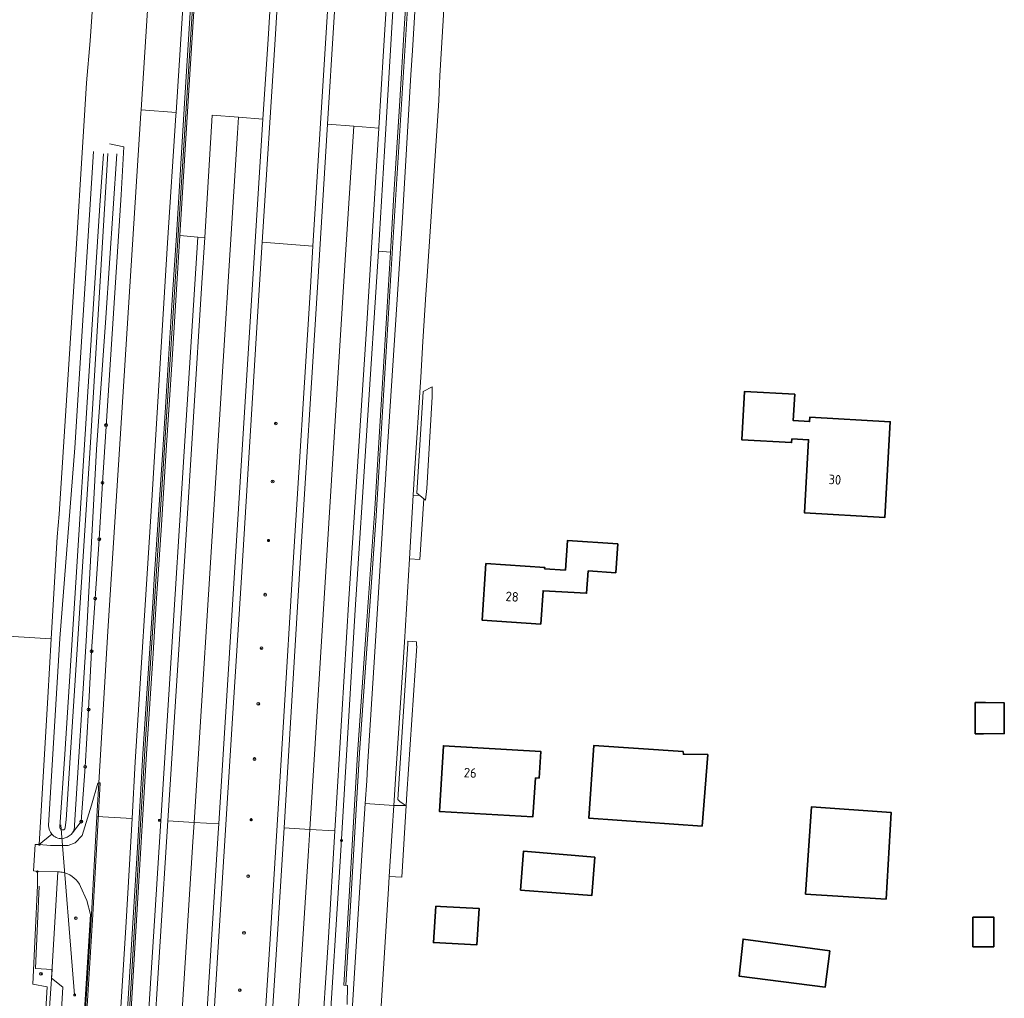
# Model space of a CAD drawing. Header units: metres. Extents: x 152391 to 157968, y 462336 to 467280.
# Tile 423 of 656: x 153643 to 153781, y 466865 to 467003. Entities that reach past the tile are written whole.
import ezdxf
from ezdxf.enums import TextEntityAlignment as Align

# ---------------------------------------------------------------- set-up
doc = ezdxf.new("R2010")
doc.units = ezdxf.units.M
doc.header["$LTSCALE"] = 0.75
doc.layers.get('0').update_dxf_attribs({"lineweight": 25})
for name, color, linetype, lineweight in [('B-WE-GR-BOOM-S', 251, 'Continuous', 25), ('B-WE-GR-GRAS-GV', 251, 'Continuous', 13), ('B-WE-GR-GROENVOORZIENING-GV', 251, 'Continuous', 18), ('B-WE-GR-HAAG-G', 251, 'GR-HAAG1', 13), ('B-WE-IE-MEUBILAIR_WEGMEUBILAIR-GV', 251, 'Continuous', 18), ('B-WE-IE-MEUBILAIR_WEGMEUBILAIR_PAAL-S', 251, 'Continuous', 25), ('B-WE-KL-ET_LS_OV_LICHTMAST-S', 251, 'Continuous', 25), ('B-WE-KW-KUNSTWERK_DUIKER-G', 5, 'Continuous', 18), ('B-WE-OG-BEBOUWING-GV', 6, 'Continuous', 35), ('B-WE-OG-BEBOUWING-T18', 1, 'Continuous', 18), ('B-WE-OG-TERREIN_CULTUURSCHEIDING-GV', 251, 'Continuous', 18), ('B-WE-OG-WATER-GV', 251, 'Continuous', 18), ('B-WE-OG-WATER_SLOOT-GV', 251, 'Continuous', 18), ('B-WE-RI-GWA_RIOOLPUT-S', 251, 'Continuous', 25), ('B-WE-RI-HWA_GOOT_LIJNGOOT-G', 251, 'Continuous', 18), ('B-WE-VH-VERHARDING_ASFALT-GV', 251, 'Continuous', 18), ('B-WE-VH-VERHARDING_BETONSTRAATSTEEN-GV', 251, 'Continuous', 18), ('B-WE-VH-VERHARDING_GESLOTEN-GV', 251, 'Continuous', 18), ('B-WE-VH-VERHARDING_OPEN-GV', 251, 'Continuous', 18), ('B-WE-VH-VERHARDING_STRAATBAKSTEEN-GV', 251, 'Continuous', 18), ('X-XX-AL-VERWIJZING-S', 251, 'Continuous', 25)]:
    doc.layers.add(name, color=color, linetype=linetype, lineweight=lineweight)
doc.styles.add('NLCS-ISO', font='isocpeur.ttf')
doc.styles.add('NLCS-ISO-ANNOTATIVE-T18', font='NLCS-ISO.ttf', dxfattribs={"height": 1.8})
doc.styles.add('NLCS-ISO-M750-T18', font='NLCS-ISO.ttf', dxfattribs={"height": 1.35})
doc.linetypes.add('GR-HAAG1', pattern='A,6,[176,NLCS.SHX,S=0.125,R=0,X=0,Y=0],-2', length=8)

# ---------------------------------------------------------------- blocks, each defined once
blk = doc.blocks.new('SKL-ET_OV_LICHTMAST-SO')
at = {"color": 0, "linetype": 'ByBlock', "lineweight": 18}
for points in [[(-1.2, 0), (-2, 0)], [(-1.4, 1.4), (-0.9, 0.9)], [(0, 2), (0, 1.2)], [(0.9, 0.9), (1.4, 1.4)], [(2, 0), (1.2, 0)], [(-1.4, -1.4), (-0.9, -0.9)], [(0, -1.2), (0, -2)], [(0.9, -0.9), (1.4, -1.4)]]:
    blk.add_lwpolyline(points, dxfattribs=at)
blk.add_circle((0, 0), 1, dxfattribs=at)
blk = doc.blocks.new('SAL-VERWIJZING_SYMBOOL-SO')
at = {"color": 0, "linetype": 'ByBlock', "lineweight": -2}
blk.add_circle((0, 0), 0.9, dxfattribs=at)
at = {"color": 0, "linetype": 'ByBlock', "lineweight": -2, "style": 'NLCS-ISO-ANNOTATIVE-T18'}
blk.add_attdef('SYMBOOL', (2.5, -2.5), '', height=1.8, dxfattribs=at)
blk = doc.blocks.new('SIE-WEG_PAAL_HECTOMETERPAAL-SO')
at = {"color": 0, "linetype": 'ByBlock', "lineweight": 18}
blk.add_lwpolyline([(-1.44375, -0.94375), (1.44375, -0.94375), (1.44375, 0.94375), (-1.44375, 0.94375)], close=True, dxfattribs=at)
at = {"color": 0, "linetype": 'ByBlock', "lineweight": 18, "style": 'NLCS-ISO'}
blk.add_text('hm', height=1.5, dxfattribs=at).set_placement((0, 0), align=Align.MIDDLE_CENTER)
at = {"style": 'NLCS-ISO'}
blk.add_attdef('WAARDE', (2.13125, -1.69375), '', height=1.5, dxfattribs=at)
blk = doc.blocks.new('SRI-PUT_INSPECTIEPUT_RIOOLPUT-SO')
at = {"color": 0, "linetype": 'ByBlock', "lineweight": 18}
blk.add_lwpolyline([(-1.1, -1.1), (1.1, -1.1), (1.1, 1.1), (-1.1, 1.1)], close=True, dxfattribs=at)
at = {"color": 0, "linetype": 'ByBlock', "lineweight": 18, "style": 'NLCS-ISO'}
blk.add_text('r', height=1.5, dxfattribs=at).set_placement((0, 0.3), align=Align.MIDDLE_CENTER)
blk = doc.blocks.new('SGR-BOOM_01-SO')
at = {"linetype": 'ByBlock', "lineweight": 18}
h = blk.add_hatch(color=0, dxfattribs=at)
h.dxf.hatch_style = 1
edge = h.paths.add_edge_path()
edge.add_arc((0, 0), 0.25, 0, 360)
at = {"color": 0, "linetype": 'ByBlock', "lineweight": 18}
for radius in [2, 0.25]:
    blk.add_circle((0, 0), radius, dxfattribs=at)

msp = doc.modelspace()

# ---------------------------------------------------------------- linework, layer by layer
at = {"layer": 'B-WE-GR-GRAS-GV'}
msp.add_lwpolyline([(153624.03, 466860.5), (153624.71, 466870.63), (153624.71, 466870.64), (153624.71, 466870.66), (153624.71, 466870.7), (153624.72, 466870.75), (153624.72, 466870.78), (153624.76, 466871.41), (153625.26, 466884.04), (153627.64, 466883.45), (153627.66, 466883.45), (153629.61, 466909.97), (153629.62, 466910.14), (153629.64, 466910.39), (153629.66, 466910.61), (153630.16, 466917), (153647, 466915.98), (153647.84, 466930.37), (153648.14, 466933.55), (153650.22, 466965.67), (153651.75, 466990.56), (153652.01, 466994.37), (153652.49, 467000.29), (153654.51, 467029.41)], dxfattribs=at)
at = {"layer": 'B-WE-GR-GROENVOORZIENING-GV'}
for points in [[(153672.84, 466777.96), (153673.58, 466789.9), (153675.46, 466820.43), (153677.8, 466856.95), (153678.9, 466874.33), (153679.83, 466889.34), (153682.07, 466925.93), (153684.55, 466965.5), (153685.96, 466988.54), (153686.85, 467002.9), (153691.59, 467077.86), (153691.98, 467084.06), (153693.79, 467113.4), (153695.77, 467144.82), (153695.86, 467146.32), (153695.96, 467147.82), (153696.15, 467150.85), (153698.13, 467182.92), (153698.39, 467187.28), (153698.48, 467188.85)], [(153694.73, 467144.28), (153692.79, 467113.46), (153690.6, 467077.92), (153688.2, 467040.19), (153685.85, 467002.97), (153683.91, 466971.35), (153683.55, 466965.56), (153681.07, 466925.99), (153679.79, 466905.05), (153677.91, 466874.39), (153676.81, 466857.02)], [(153674.15, 467142.49), (153674.06, 467140.33), (153672.49, 467115.06), (153670.68, 467085.4), (153670.52, 467082.7), (153668.16, 467045.58), (153664.61, 466990.2), (153664.58, 466989.76), (153663.43, 466971.79), (153661.14, 466934.74), (153658.87, 466898.66), (153658.41, 466890.64), (153657.57, 466876.1), (153655.31, 466839.95)], [(153686.57, 467143.83), (153684.76, 467114.43), (153683.1, 467088.82), (153682.83, 467084.64), (153679.89, 467038.78), (153677.58, 467000.53), (153676.86, 466989.25), (153675.16, 466962.24), (153670.64, 466889.9), (153670.56, 466888.63), (153665.11, 466801.22)], [(153668.63, 466841.41), (153670.7, 466874.8), (153672.62, 466905.49), (153673.77, 466923.87), (153676.15, 466962.18), (153676.77, 466971.91), (153678.58, 467000.47), (153680.89, 467038.71), (153683.35, 467077.14), (153685.76, 467114.37), (153687.55, 467143.49)], [(153647.09, 466888.46), (153645.34, 466886.98), (153646.93, 466886.85), (153648.61, 466886.84), (153649.39, 466886.83), (153650.4, 466887.25), (153651.4, 466888.25), (153652.7, 466892.54), (153653.58, 466895.66), (153653.72, 466895.7), (153655, 466917.06), (153656.75, 466944.2), (153659.65, 466990.07), (153659.68, 466990.58), (153663.59, 467051.91), (153665.73, 467085.72), (153665.99, 467089.9), (153667.64, 467115.94), (153668.19, 467125.42), (153669.16, 467141.95)], [(153675.42, 467142.15), (153675.02, 467135.39), (153673.21, 467106.07), (153672.16, 467089.36), (153671.3, 467076.02), (153670.15, 467058.54), (153668.17, 467028.24), (153666.95, 467009.54), (153665.87, 466992.25), (153664.66, 466972.86), (153664.13, 466964.52), (153663.89, 466960.69), (153663.55, 466955.4), (153662.73, 466942.62), (153662.05, 466932.05), (153661.55, 466924.45), (153661.33, 466921.02), (153660.87, 466913.94), (153659.94, 466899.79), (153659.16, 466886.55), (153657.6, 466860.67)], [(153657.6, 466860.67), (153659.16, 466886.55), (153659.94, 466899.79), (153660.87, 466913.94), (153661.33, 466921.02), (153661.55, 466924.45), (153662.05, 466932.05), (153662.73, 466942.62), (153663.55, 466955.4), (153663.89, 466960.69), (153664.13, 466964.52), (153664.66, 466972.86), (153665.87, 466992.25), (153666.95, 467009.54), (153668.17, 467028.24), (153670.15, 467058.54), (153671.3, 467076.02), (153672.16, 467089.36), (153673.21, 467106.07), (153675.02, 467135.39), (153675.42, 467142.15)], [(153658.1, 466860.64), (153659.65, 466886.52), (153660.44, 466899.76), (153661.37, 466913.91), (153661.83, 466920.99), (153662.05, 466924.41), (153662.55, 466932.02), (153663.23, 466942.59), (153664.05, 466955.37), (153664.39, 466960.66), (153664.63, 466964.49), (153665.16, 466972.82), (153666.48, 466994.06), (153667.65, 467012.64), (153669.58, 467042.66), (153670.88, 467062.55), (153672.17, 467081.87), (153673.77, 467107.36), (153674.85, 467124.8), (153675.47, 467134.82), (153675.92, 467142.21)], [(153703.64, 467109.68), (153699.38, 467083.54), (153698.86, 467078.93), (153693.83, 466998.89), (153693.17, 466987.99), (153691.51, 466960.41), (153688.97, 466921.62), (153686.98, 466888.91), (153686.08, 466873.89), (153685.01, 466857.54), (153682.56, 466817.88), (153680.76, 466789.32), (153680.02, 466777.69)], [(153686.08, 466858.67), (153687.73, 466884.58), (153689.87, 466920.06), (153693.13, 466970.63), (153693.98, 466984.73), (153695.23, 467005.33), (153696.99, 467033.23), (153698.33, 467054.53), (153699.85, 467078.85), (153700.37, 467083.4), (153701.99, 467093.35), (153704.51, 467108.83), (153704.55, 467109.13), (153704.11, 467109.16)], [(153705.77, 467109.06), (153705.05, 467109.1), (153704.55, 467109.13), (153704.51, 467108.83), (153702.63, 467091.46), (153701.72, 467075.2), (153700.7, 467059.86), (153700.08, 467051.15), (153698.65, 467030.32), (153697.48, 467012.63), (153696.83, 467002.75), (153696.09, 466991.09), (153695.32, 466978.62), (153694.82, 466970.5), (153694.02, 466957.4), (153693.23, 466944.42), (153692.62, 466934.33), (153691.33, 466915.9), (153690.19, 466899.72), (153689.63, 466890.12), (153689.2, 466882.81), (153688.28, 466867.17), (153688.78, 466867.14), (153688.74, 466864.46)], [(153683, 466753.48), (153684.46, 466779.76), (153685.06, 466790.02), (153685.99, 466805.85), (153687.51, 466831.48), (153689.03, 466856.76), (153690.8, 466885.48), (153691.27, 466892.75), (153691.48, 466895.96), (153691.61, 466897.94), (153692.65, 466914.13), (153694.43, 466943.04), (153696.47, 466974.58), (153697.71, 466995.51), (153697.92, 466998.92), (153699.74, 467028.7), (153700.5, 467040.69), (153702.74, 467076.76), (153704.04, 467095.6)], [(153655.24, 466985.75), (153657.27, 466985.32), (153656.86, 466978.59), (153656.33, 466969.85), (153655.27, 466953.91), (153654.26, 466937.97), (153653.79, 466930.02), (153653.22, 466921.69), (153652.72, 466914.23), (153652.26, 466906.03), (153651.81, 466897.94), (153651.26, 466890.22), (153650.02, 466888.63), (153649.83, 466888.4), (153649.28, 466888.01), (153648.54, 466887.81)], [(153650.02, 466888.63), (153651.26, 466890.22), (153651.81, 466897.94), (153652.26, 466906.03), (153652.72, 466914.23), (153653.22, 466921.69), (153653.79, 466930.02), (153654.26, 466937.97), (153655.27, 466953.91), (153656.33, 466969.85), (153656.86, 466978.59), (153657.27, 466985.32), (153655.24, 466985.75)], [(153646.66, 466889.68), (153648.22, 466916.05), (153650.34, 466942.93), (153651.51, 466961.6), (153652.98, 466984.66)], [(153656.25, 466984.36), (153654.71, 466961.24), (153653.39, 466942.69), (153651.95, 466915.64), (153650.32, 466889.74)], [(153659.35, 466841.68), (153661.56, 466876.23), (153663.84, 466911.86), (153665.78, 466942.4), (153667.66, 466972.63), (153665.16, 466972.82), (153664.63, 466964.49), (153664.39, 466960.66), (153664.05, 466955.37), (153663.23, 466942.59), (153662.55, 466932.02), (153662.05, 466924.41), (153661.83, 466920.99), (153661.37, 466913.91), (153660.44, 466899.76), (153659.65, 466886.52), (153658.1, 466860.64)], [(153660.2, 466839.28), (153663.46, 466890.33), (153665.9, 466928.38), (153668.27, 466966.18), (153668.66, 466972.57), (153667.66, 466972.63), (153665.78, 466942.4), (153663.84, 466911.86), (153661.56, 466876.23), (153659.35, 466841.68)], [(153671.84, 466778.03), (153673.11, 466798.55), (153674.46, 466820.49), (153676.81, 466857.02), (153677.91, 466874.39), (153679.79, 466905.05), (153681.07, 466925.99), (153683.55, 466965.56), (153683.91, 466971.35), (153676.77, 466971.91), (153676.15, 466962.18), (153673.77, 466923.87), (153672.62, 466905.49), (153670.7, 466874.8), (153668.63, 466841.41), (153666.11, 466801.16), (153665.99, 466799.03), (153665.23, 466785.5)], [(153688.74, 466864.46), (153688.78, 466867.14), (153688.28, 466867.17), (153689.2, 466882.81), (153689.63, 466890.12), (153690.19, 466899.72), (153691.33, 466915.9), (153692.62, 466934.33), (153693.23, 466944.42), (153694.02, 466957.4), (153694.82, 466970.5), (153693.13, 466970.63), (153689.87, 466920.06), (153687.73, 466884.58), (153686.08, 466858.67)], [(153650.22, 466965.67), (153648.14, 466933.55), (153647.84, 466930.37), (153647, 466915.98), (153646.52, 466907.72), (153645.7, 466893.35), (153645.34, 466886.98), (153647.09, 466888.46)], [(153648.21, 466883.12), (153647.93, 466883.12), (153647.05, 466868.15), (153648.67, 466866.87), (153648.19, 466858.92), (153648.49, 466858.91), (153648.9, 466858.9), (153651.52, 466860.62), (153651.67, 466860.72), (153652.7, 466877.13), (153652.56, 466877.14), (153652.06, 466879.1), (153651.17, 466881.05)]]:
    msp.add_lwpolyline(points, dxfattribs=at)
for points in [[(153647.09, 466888.46, -0.183683), (153646.66, 466889.68)], [(153650.32, 466889.74, -0.160942), (153650.02, 466888.63)], [(153648.54, 466887.81, -0.227834), (153647.09, 466888.46)], [(153648.93, 466882.99, 0.050392), (153648.21, 466883.12)], [(153651.17, 466881.05, 0.217895), (153648.93, 466882.99)]]:
    msp.add_lwpolyline(points, format="xyb", dxfattribs=at)
msp.add_lwpolyline([(153645.1, 466881.22), (153644.43, 466867.31), (153646.43, 466866.94), (153645.97, 466858.99), (153646.02, 466858.99), (153648.19, 466858.92), (153648.67, 466866.87), (153647.05, 466868.15), (153647.93, 466883.12), (153645.07, 466883.18)], close=True, dxfattribs=at)
at = {"layer": 'B-WE-GR-HAAG-G'}
for points in [[(153655.82, 466828.84), (153658.22, 466866.67), (153660.27, 466901.03), (153662.72, 466938.55), (153665.1, 466975.83), (153667.43, 467013.17), (153672.37, 467088.61), (153674.72, 467126.17), (153675.68, 467142.28), (153675.69, 467142.66), (153675.74, 467144.14), (153675.79, 467145.62), (153676.01, 467152.04), (153676.19, 467165.73), (153678.55, 467165.86), (153678.68, 467180.98), (153678.6, 467195.95), (153678.18, 467214.02), (153677.71, 467232.56), (153677.33, 467246.28)], [(153704.79, 467109.04), (153702.88, 467091.43), (153701.7, 467070.42), (153699.61, 467040.39), (153697.17, 467004.15), (153694.92, 466968.04), (153692.81, 466933.34), (153690.45, 466899.92), (153688.53, 466867.16)], [(153646.43, 466859.23), (153647.14, 466869.36), (153644.81, 466869.5), (153645.33, 466881.12)]]:
    msp.add_lwpolyline(points, dxfattribs=at)
at = {"layer": 'B-WE-IE-MEUBILAIR_WEGMEUBILAIR-GV'}
msp.add_lwpolyline([(153651.67, 466860.72), (153652.7, 466877.13), (153652.56, 466877.14), (153651.52, 466860.62)], close=True, dxfattribs=at)
at = {"layer": 'B-WE-KW-KUNSTWERK_DUIKER-G'}
msp.add_lwpolyline([(153648.38, 466889.78), (153650.32, 466865.78)], dxfattribs=at)
at = {"layer": 'B-WE-OG-BEBOUWING-GV'}
for points in [[(153751.82, 466950.47), (153744.75, 466950.87), (153744.37, 466944.03), (153751.37, 466943.64), (153751.4, 466944.17), (153753.77, 466944.04), (153753.19, 466933.74), (153764.51, 466933.11), (153765.26, 466946.58), (153753.93, 466947.21), (153753.89, 466946.61), (153751.61, 466946.74)], [(153708.29, 466926.62), (153707.75, 466918.64), (153716.02, 466918.07), (153716.34, 466922.77), (153722.48, 466922.42), (153722.7, 466925.56), (153726.59, 466925.29), (153726.86, 466929.37), (153719.76, 466929.83), (153719.48, 466925.67), (153716.55, 466925.86), (153716.57, 466926.05)], [(153778.39, 466902.61), (153781.34, 466902.63), (153781.32, 466906.98), (153778.71, 466907), (153777.24, 466907.01), (153777.25, 466902.61)], [(153715.25, 466896.39), (153715.78, 466896.36), (153716.03, 466900.09), (153702.3, 466900.92), (153701.74, 466891.66), (153714.89, 466890.87)], [(153736.07, 466900.12), (153723.49, 466900.93), (153722.79, 466890.7), (153738.75, 466889.59), (153739.56, 466899.67), (153736.11, 466899.72)], [(153753.31, 466880), (153764.68, 466879.3), (153765.39, 466891.52), (153754.17, 466892.28)], [(153713.18, 466880.55), (153723.23, 466879.81), (153723.63, 466885.19), (153713.58, 466886.05)], [(153701.89, 466878.27), (153701.23, 466878.3), (153700.88, 466873.16), (153707.01, 466872.86), (153707.32, 466877.99)], [(153776.91, 466876.75), (153776.92, 466872.59), (153779.86, 466872.59), (153779.85, 466876.75)], [(153756.74, 466872.02), (153744.52, 466873.67), (153743.97, 466868.44), (153756.09, 466866.88)]]:
    msp.add_lwpolyline(points, close=True, dxfattribs=at)
at = {"layer": 'B-WE-OG-TERREIN_CULTUURSCHEIDING-GV'}
for points in [[(153698.52, 466915.58), (153697.3, 466915.66), (153697.28, 466915.27), (153695.86, 466893.34)], [(153696.61, 466892.72), (153696.75, 466892.64), (153696.89, 466892.55), (153697.03, 466892.47), (153697.16, 466894.12), (153698.55, 466914.99), (153698.49, 466914.99), (153698.52, 466915.58)]]:
    msp.add_lwpolyline(points, dxfattribs=at)
msp.add_lwpolyline([(153695.86, 466893.34, 0.047989), (153696.61, 466892.72)], format="xyb", dxfattribs=at)
at = {"layer": 'B-WE-OG-WATER-GV'}
for points in [[(153654.39, 466984.35), (153653.88, 466977.07), (153652.24, 466951.54), (153650.47, 466923.93), (153648.96, 466899.72), (153648.24, 466889.46)], [(153649, 466889.4), (153649.12, 466890.48), (153652.51, 466942.91), (153654.99, 466984.41)]]:
    msp.add_lwpolyline(points, dxfattribs=at)
msp.add_lwpolyline([(153648.24, 466889.46, 1.009687), (153649, 466889.4)], format="xyb", dxfattribs=at)
at = {"layer": 'B-WE-OG-WATER_SLOOT-GV'}
for points in [[(153652.98, 466984.66), (153651.51, 466961.6), (153650.34, 466942.93), (153648.22, 466916.05), (153646.66, 466889.68)], [(153648.24, 466889.46), (153648.96, 466899.72), (153650.47, 466923.93), (153652.24, 466951.54), (153653.88, 466977.07), (153654.39, 466984.35)], [(153654.99, 466984.41), (153652.51, 466942.91), (153649.12, 466890.48)], [(153650.32, 466889.74), (153651.95, 466915.64), (153653.39, 466942.69), (153654.71, 466961.24), (153656.25, 466984.36)], [(153649.12, 466890.48), (153649, 466889.4)], [(153648.54, 466887.81), (153649.28, 466888.01), (153649.83, 466888.4), (153650.02, 466888.63)]]:
    msp.add_lwpolyline(points, dxfattribs=at)
for points in [[(153646.66, 466889.68, 0.183683), (153647.09, 466888.46)], [(153649, 466889.4, -1.009687), (153648.24, 466889.46)], [(153650.02, 466888.63, 0.160942), (153650.32, 466889.74)], [(153647.09, 466888.46, 0.227834), (153648.54, 466887.81)]]:
    msp.add_lwpolyline(points, format="xyb", dxfattribs=at)
at = {"layer": 'B-WE-RI-HWA_GOOT_LIJNGOOT-G'}
msp.add_lwpolyline([(153649.5, 466827.09), (153649.7, 466827.08), (153651.26, 466850.59), (153652.9, 466877.12), (153653.59, 466889.69), (153653.92, 466895.69), (153653.72, 466895.7)], dxfattribs=at)
at = {"layer": 'B-WE-VH-VERHARDING_ASFALT-GV'}
for points in [[(153699.74, 467028.7), (153697.92, 466998.92), (153697.71, 466995.51), (153696.47, 466974.58), (153694.43, 466943.04), (153692.65, 466914.13), (153691.61, 466897.94), (153691.48, 466895.96), (153691.27, 466892.75), (153695.3, 466892.49), (153695.64, 466897.69), (153696.79, 466915.53), (153697.5, 466927.28), (153698.05, 466936.26), (153698.24, 466939.32), (153699.09, 466952.89), (153699.41, 466957.91), (153699.83, 466964.53), (153700, 466967.09), (153700.47, 466974.11), (153701.09, 466983.38), (153701.57, 466990.42), (153701.63, 466991.88), (153701.73, 466994.23), (153701.79, 466995.35), (153702.78, 467011.81)], [(153693.45, 466862.76), (153694.55, 466880.75), (153694.66, 466882.5), (153695.07, 466888.94), (153695.3, 466892.49), (153691.27, 466892.75), (153690.8, 466885.48), (153689.03, 466856.76)]]:
    msp.add_lwpolyline(points, dxfattribs=at)
at = {"layer": 'B-WE-VH-VERHARDING_BETONSTRAATSTEEN-GV'}
msp.add_lwpolyline([(153700.7, 466951.49), (153699.46, 466950.86), (153698.57, 466936.53), (153698.96, 466936.21), (153699.55, 466935.71), (153699.75, 466935.53), (153699.96, 466937.16), (153700.73, 466950.11)], close=True, dxfattribs=at)
at = {"layer": 'B-WE-VH-VERHARDING_GESLOTEN-GV'}
for points in [[(153664.61, 466990.2), (153659.68, 466990.58), (153659.65, 466990.07), (153656.75, 466944.2), (153655, 466917.06), (153653.72, 466895.7), (153653.46, 466890.94), (153658.41, 466890.64), (153658.87, 466898.66), (153661.14, 466934.74), (153663.43, 466971.79), (153664.58, 466989.76)], [(153668.66, 466972.57), (153668.27, 466966.18), (153665.9, 466928.38), (153663.46, 466890.33), (153667.17, 466890.11), (153673.27, 466987.28), (153673.41, 466989.52), (153669.72, 466989.8)], [(153670.64, 466889.9), (153675.16, 466962.24), (153676.86, 466989.25), (153673.41, 466989.52), (153673.27, 466987.28), (153667.17, 466890.11)], [(153685.96, 466988.54), (153684.55, 466965.5), (153682.07, 466925.93), (153679.83, 466889.34), (153683.49, 466889.12), (153688.38, 466968.66), (153689.67, 466988.26)], [(153686.98, 466888.91), (153688.97, 466921.62), (153691.51, 466960.41), (153693.17, 466987.99), (153689.67, 466988.26), (153688.38, 466968.66), (153683.49, 466889.12)], [(153651.06, 466850.6), (153649.58, 466828.31), (153649.5, 466827.09), (153647.23, 466793.94), (153647.08, 466792.06), (153652.09, 466791.65), (153652.46, 466796.42), (153655.31, 466839.95), (153657.57, 466876.1), (153658.41, 466890.64), (153653.46, 466890.94), (153652.7, 466877.13), (153651.67, 466860.72)], [(153663.46, 466890.33), (153660.2, 466839.28), (153657.24, 466791.23), (153660.87, 466790.93), (153666.99, 466887.36), (153667.17, 466890.11)], [(153664.52, 466790.64), (153665.11, 466801.22), (153670.56, 466888.63), (153670.64, 466889.9), (153667.17, 466890.11), (153666.99, 466887.36), (153660.87, 466790.93)], [(153679.83, 466889.34), (153678.9, 466874.33), (153677.8, 466856.95), (153675.46, 466820.43), (153673.58, 466789.9), (153677.1, 466789.61), (153683.3, 466886.09), (153683.49, 466889.12)], [(153680.76, 466789.32), (153682.56, 466817.88), (153685.01, 466857.54), (153686.08, 466873.89), (153686.98, 466888.91), (153683.49, 466889.12), (153683.3, 466886.09), (153677.1, 466789.61)]]:
    msp.add_lwpolyline(points, close=True, dxfattribs=at)
at = {"layer": 'B-WE-VH-VERHARDING_OPEN-GV'}
for points in [[(153651.17, 466881.05), (153652.06, 466879.1), (153652.56, 466877.14), (153652.7, 466877.13), (153653.46, 466890.94), (153653.72, 466895.7), (153653.58, 466895.66), (153652.7, 466892.54), (153651.4, 466888.25), (153650.4, 466887.25), (153649.39, 466886.83), (153648.61, 466886.84), (153646.93, 466886.85), (153645.34, 466886.98), (153644.77, 466886.99), (153644.53, 466883.29), (153645.07, 466883.18)], [(153645.07, 466883.18), (153647.93, 466883.12), (153648.21, 466883.12)]]:
    msp.add_lwpolyline(points, dxfattribs=at)
for points in [[(153648.21, 466883.12, -0.050392), (153648.93, 466882.99)], [(153648.93, 466882.99, -0.217895), (153651.17, 466881.05)]]:
    msp.add_lwpolyline(points, format="xyb", dxfattribs=at)
at = {"layer": 'B-WE-VH-VERHARDING_STRAATBAKSTEEN-GV'}
for points in [[(153697.5, 466927.28), (153698.98, 466927.19), (153699.55, 466935.71), (153698.96, 466936.21), (153698.05, 466936.26)], [(153695.3, 466892.49), (153695.07, 466888.94), (153694.66, 466882.5), (153696.42, 466882.38), (153697.03, 466892.47)]]:
    msp.add_lwpolyline(points, close=True, dxfattribs=at)

# ---------------------------------------------------------------- block references
at = {"layer": 'B-WE-GR-BOOM-S', "xscale": 0.1, "yscale": 0.1, "zscale": 0.1}
for p in [(153654.75, 466946.12), (153678.67, 466946.35), (153654.24, 466937.98), (153678.23, 466938.17), (153653.79, 466930.02), (153653.22, 466921.65), (153677.17, 466922.2), (153652.72, 466914.23), (153676.65, 466914.66), (153676.2, 466906.82), (153652.29, 466906.01), (153675.67, 466899.04), (153651.81, 466897.94), (153651.26, 466890.22), (153674.78, 466882.54), (153650.48, 466876.61), (153674.19, 466874.55), (153645.57, 466868.76), (153673.61, 466866.46)]:
    msp.add_blockref('SGR-BOOM_01-SO', p, dxfattribs=at)
at = {"layer": 'B-WE-IE-MEUBILAIR_WEGMEUBILAIR_PAAL-S', "xscale": 0.1, "yscale": 0.1, "zscale": 0.1}
for p in [(153662.28, 466890.4), (153687.95, 466887.54)]:
    msp.add_blockref('SIE-WEG_PAAL_HECTOMETERPAAL-SO', p, dxfattribs=at)
at = {"layer": 'B-WE-KL-ET_LS_OV_LICHTMAST-S', "xscale": 0.1, "yscale": 0.1, "zscale": 0.1}
for p in [(153677.65, 466929.84), (153675.19, 466890.49)]:
    msp.add_blockref('SKL-ET_OV_LICHTMAST-SO', p, dxfattribs=at)
at = {"layer": 'B-WE-RI-GWA_RIOOLPUT-S', "xscale": 0.1, "yscale": 0.1, "zscale": 0.1}
msp.add_blockref('SRI-PUT_INSPECTIEPUT_RIOOLPUT-SO', (153650.32, 466865.78), dxfattribs=at)
at = {"layer": 'X-XX-AL-VERWIJZING-S', "xscale": 0.1, "yscale": 0.1, "zscale": 0.1}
for p in [(153645.34, 466886.98), (153645.07, 466883.18)]:
    msp.add_blockref('SAL-VERWIJZING_SYMBOOL-SO', p, dxfattribs=at)

# ---------------------------------------------------------------- texts
at = {"layer": 'B-WE-OG-BEBOUWING-T18', "style": 'NLCS-ISO-M750-T18'}
for s, rotation, p in [('30', 356.8, (153757.46, 466938.43)), ('28', 356.1, (153711.98, 466921.93)), ('26', 356.6, (153706.08, 466897.1))]:
    msp.add_text(s, height=1.35, rotation=rotation, dxfattribs=at).set_placement(p, align=Align.MIDDLE)

doc.saveas('drawing.dxf')
